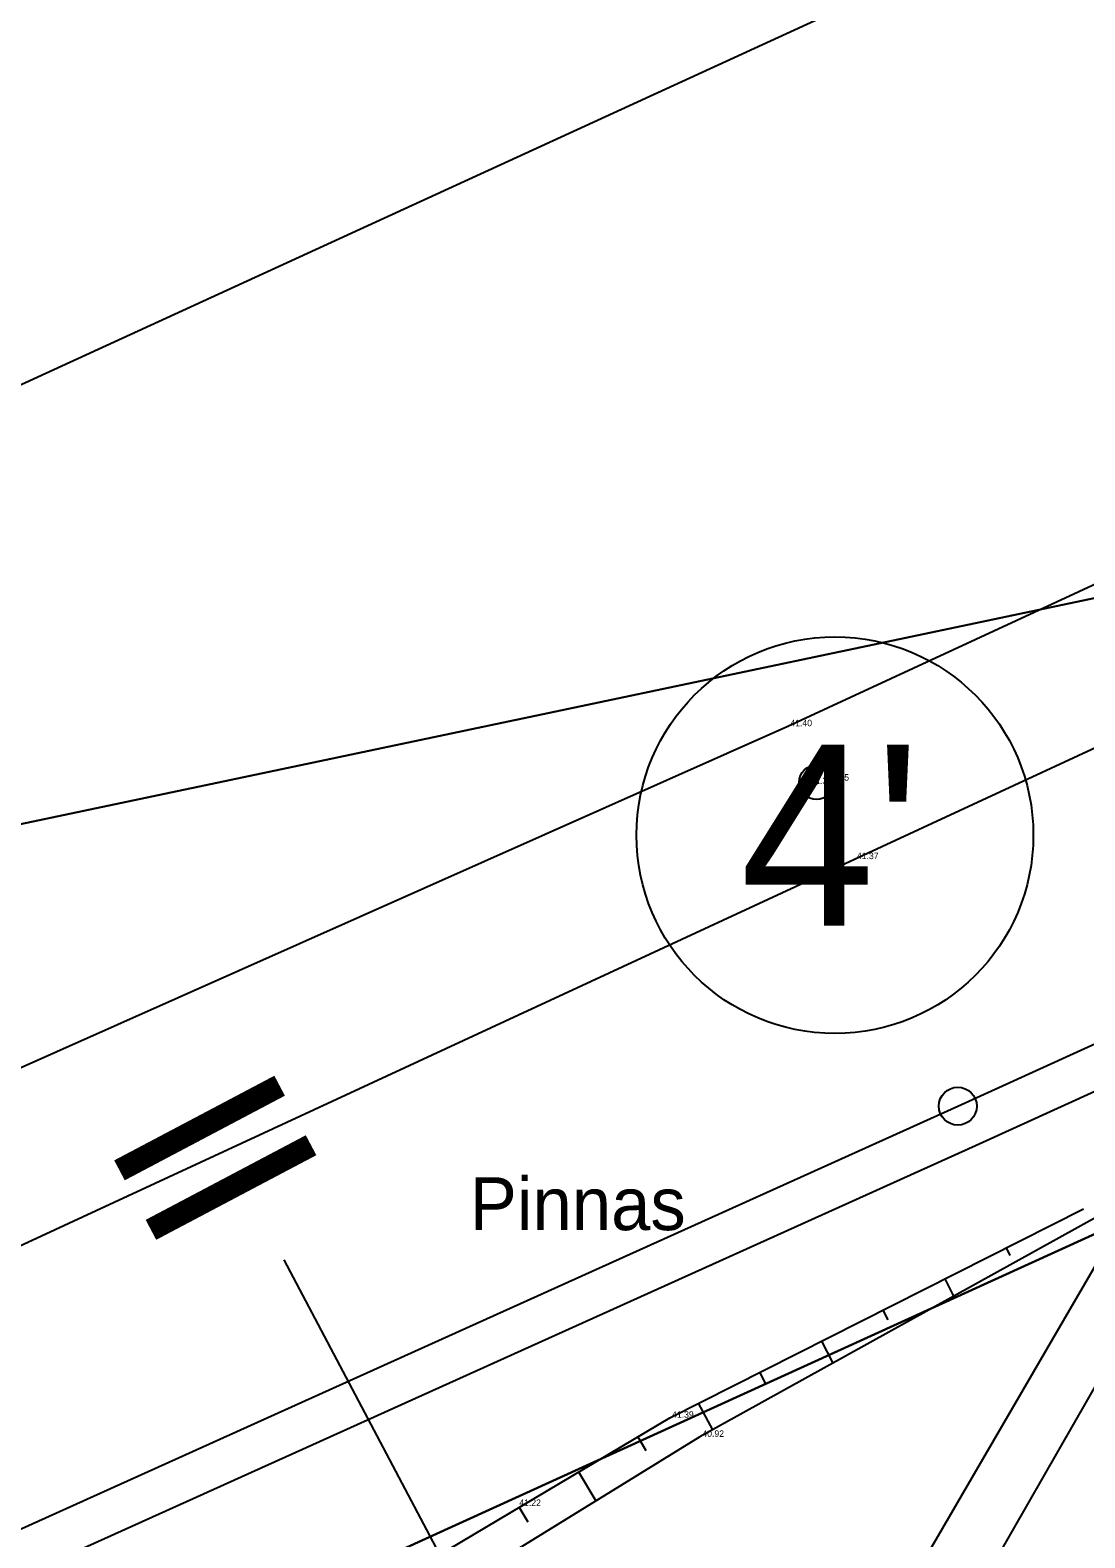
# Model space of a CAD drawing. Extents: x 544674 to 552202, y 6585829 to 6588119.
# Drawn here: x 549650.5 to 549699.4, y 6587492.9 to 6587562.9 of the extents above; entities that cross this region are included whole.
import ezdxf

# ---------------------------------------------------------------- set-up
doc = ezdxf.new("R2010")
doc.units = 0
for name, color, linetype in [('illumineerimisjooned', 7, 'Continuous'), ('Kaitsevöönd', 7, 'Continuous'), ('kataster', 7, 'Continuous'), ('KPOHULIIN', 7, 'Continuous'), ('Lõige', 7, 'Continuous'), ('MOOTKORG-EH2000', 7, 'Continuous'), ('PIIR', 7, 'Continuous'), ('POST', 7, 'Continuous'), ('RELJEEF', 7, 'Continuous'), ('TEE', 7, 'Continuous'), ('TM_taotletav', 7, 'Continuous')]:
    doc.layers.add(name, color=color, linetype=linetype)

msp = doc.modelspace()

# ---------------------------------------------------------------- linework, layer by layer
at = {"layer": 'illumineerimisjooned'}
msp.add_lwpolyline([(549387.979, 6587375.758), (549390.913, 6587382.15), (549446.168, 6587399.122), (549694.384, 6587511.138), (549936.107, 6587621.229), (549952.628, 6587518.324)], dxfattribs=at)
at = {"layer": 'Kaitsevöönd'}
msp.add_lwpolyline([(549214.092, 6587399.021), (549422.759, 6587469.101), (549793.225, 6587641.928), (550001.364, 6587736.701), (550028.852, 6587656.857), (549817.917, 6587560.792), (549450.163, 6587393.248), (549241.638, 6587329.157)], close=True, dxfattribs=at)
msp.add_lwpolyline([(549241.638, 6587329.157), (549450.163, 6587393.248), (549817.917, 6587560.792), (550028.852, 6587656.857)], dxfattribs=at)
at = {"layer": 'kataster'}
for points in [[(549567.97, 6587508.76), (549928.35, 6587674.07), (549932.48, 6587653.34), (549935.11, 6587640.1), (549943.48, 6587587.82)], [(549567.97, 6587508.76), (549943.48, 6587587.82), (549954.94, 6587516.54), (549484.77, 6587470.79)]]:
    msp.add_lwpolyline(points, close=True, dxfattribs=at)
at = {"layer": 'KPOHULIIN'}
for p, q in [((549685.683, 6587530.582), (549705.629, 6587539.822)), ((549688.769, 6587524.418), (549711.23, 6587534.823)), ((549437.605, 6587420.176), (549685.683, 6587530.582)), ((549442.191, 6587410.187), (549688.769, 6587524.418))]:
    msp.add_line(p, q, dxfattribs=at)
at = {"layer": 'Lõige'}
msp.add_lwpolyline([(549662.299, 6587505.836), (549684.772, 6587463.321), (549737.632, 6587359.41), (549754.989, 6587325.29)], dxfattribs=at)
at = {"layer": 'PIIR'}
for centre, radius in [((549687.86, 6587525.528), 9.2), ((549693.559, 6587512.96), 0.88)]:
    msp.add_circle(centre, radius, dxfattribs=at)
at = {"layer": 'POST'}
for radius in [0.8, 0.0747]:
    msp.add_circle((549687.005, 6587527.984), radius, dxfattribs=at)
at = {"layer": 'RELJEEF'}
for p, q in [((549695.983, 6587506.041), (549695.809, 6587506.386)), ((549692.952, 6587504.945), (549693.357, 6587504.143)), ((549690.326, 6587503.046), (549690.095, 6587503.503)), ((549687.239, 6587502.061), (549687.756, 6587501.036)), ((549684.668, 6587500.051), (549684.382, 6587500.619)), ((549681.525, 6587499.178), (549682.177, 6587497.942)), ((549679.103, 6587496.974), (549678.725, 6587497.632)), ((549675.975, 6587495.995), (549676.776, 6587494.65)), ((549673.638, 6587493.665), (549673.225, 6587494.359))]:
    msp.add_line(p, q, dxfattribs=at)
for points in [[(549602.843, 6587505.905), (549611.704, 6587494.384), (549616.77, 6587492.339), (549625.89, 6587480.849), (549633.276, 6587478.397), (549663.464, 6587492.116), (549667.702, 6587491.073), (549680.198, 6587498.508), (549699.389, 6587508.193)], [(549700.123, 6587507.895), (549681.603, 6587497.624), (549668.814, 6587489.745), (549664.37, 6587490.437), (549633.858, 6587476.861), (549624.722, 6587479.636), (549616.482, 6587490.848), (549610.635, 6587493.074), (549600.758, 6587504.772)]]:
    msp.add_lwpolyline(points, dxfattribs=at)
at = {"layer": 'TEE'}
msp.add_lwpolyline([(549723.262, 6587535.058), (549717.742, 6587526.899), (549712.355, 6587518.952), (549703.143, 6587505.587), (549691.17, 6587484.688), (549677.518, 6587448.471), (549659.887, 6587414.851), (549657.47, 6587415.579), (549675.319, 6587449.617), (549688.609, 6587486.097), (549700.823, 6587507.084), (549720.881, 6587536.817)], dxfattribs=at)
at = {"layer": 'TM_taotletav'}
msp.add_lwpolyline([(549384.302, 6587372.543), (549389.469, 6587383.799), (549445.46, 6587400.996), (549445.46, 6587400.996), (549693.559, 6587512.96), (549937.666, 6587624.137)], dxfattribs=at)

# ---------------------------------------------------------------- texts
at = {"layer": 'Lõige'}
msp.add_text('II', height=8.4, rotation=297.86017, dxfattribs=at).set_placement((549653.955, 6587511.363))
at = {"layer": 'MOOTKORG-EH2000'}
for s, p in [(' 41.40', (549685.683, 6587530.582)), (' 41.55', (549687.4, 6587528.06)), (' 41.34', (549686.61, 6587527.908)), (' 41.37', (549688.769, 6587524.418)), (' 41.39', (549680.198, 6587498.508)), (' 40.92', (549681.603, 6587497.624)), (' 41.22', (549673.112, 6587494.419))]:
    msp.add_text(s, height=0.3, dxfattribs=at).set_placement(p)
at = {"layer": 'PIIR'}
msp.add_text("4'", height=8.4, dxfattribs=at).set_placement((549683.459, 6587521.328))
at = {"layer": 'TEE'}
msp.add_text('Pinnas', height=2.45, dxfattribs=at).set_placement((549670.925, 6587507.21))

doc.saveas('drawing.dxf')
